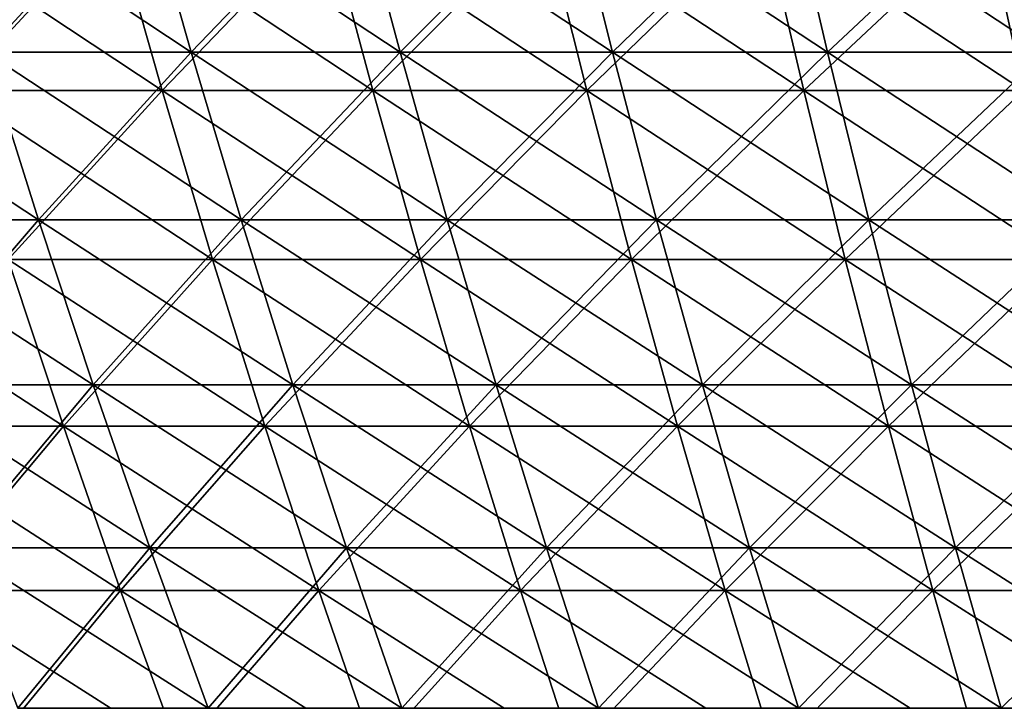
# Model space of a CAD drawing. Header units: millimetres. Extents: x -250 to 250, y -45 to 4150.
# Tile 463 of 656: x -105 to -77, y 4002 to 4021. Entities that reach past the tile are written whole.
import ezdxf

# ---------------------------------------------------------------- set-up
doc = ezdxf.new("R2010")
doc.units = ezdxf.units.MM
doc.header["$LTSCALE"] = 81.481481
for name, color, linetype in [('19', 7, 'CONTINUOUS'), ('20', 7, 'CONTINUOUS'), ('21', 7, 'CONTINUOUS'), ('22', 7, 'CONTINUOUS')]:
    doc.layers.add(name, color=color, linetype=linetype)

msp = doc.modelspace()

# ---------------------------------------------------------------- linework, layer by layer
at = {"layer": '19', "color": 7, "linetype": 'CONTINUOUS'}
for points in [[(-102.038, 4023.584, -190.019), (-106.419, 4018.851, -184.323), (-107.841, 4023.584, -186.787), (-102.038, 4023.584, -190.019)], [(-100.692, 4018.851, -187.513), (-106.419, 4018.851, -184.323), (-102.038, 4023.584, -190.019), (-100.692, 4018.851, -187.513)], [(-96.138, 4023.584, -193.071), (-100.692, 4018.851, -187.513), (-102.038, 4023.584, -190.019), (-96.138, 4023.584, -193.071)], [(-94.87, 4018.851, -190.524), (-100.692, 4018.851, -187.513), (-96.138, 4023.584, -193.071), (-94.87, 4018.851, -190.524)], [(-90.147, 4023.584, -195.94), (-94.87, 4018.851, -190.524), (-96.138, 4023.584, -193.071), (-90.147, 4023.584, -195.94)], [(-88.958, 4018.851, -193.356), (-94.87, 4018.851, -190.524), (-90.147, 4023.584, -195.94), (-88.958, 4018.851, -193.356)], [(-84.07, 4023.584, -198.623), (-88.958, 4018.851, -193.356), (-90.147, 4023.584, -195.94), (-84.07, 4023.584, -198.623)], [(-82.961, 4018.851, -196.003), (-88.958, 4018.851, -193.356), (-84.07, 4023.584, -198.623), (-82.961, 4018.851, -196.003)], [(-77.914, 4023.584, -201.118), (-82.961, 4018.851, -196.003), (-84.07, 4023.584, -198.623), (-77.914, 4023.584, -201.118)], [(-76.886, 4018.851, -198.465), (-82.961, 4018.851, -196.003), (-77.914, 4023.584, -201.118), (-76.886, 4018.851, -198.465)], [(-71.683, 4023.584, -203.422), (-76.886, 4018.851, -198.465), (-77.914, 4023.584, -201.118), (-71.683, 4023.584, -203.422)], [(-100.692, 4018.851, -187.513), (-104.944, 4014.181, -181.769), (-106.419, 4018.851, -184.323), (-100.692, 4018.851, -187.513)], [(-99.297, 4014.181, -184.915), (-104.944, 4014.181, -181.769), (-100.692, 4018.851, -187.513), (-99.297, 4014.181, -184.915)], [(-94.87, 4018.851, -190.524), (-99.297, 4014.181, -184.915), (-100.692, 4018.851, -187.513), (-94.87, 4018.851, -190.524)], [(-93.556, 4014.181, -187.885), (-99.297, 4014.181, -184.915), (-94.87, 4018.851, -190.524), (-93.556, 4014.181, -187.885)], [(-88.958, 4018.851, -193.356), (-93.556, 4014.181, -187.885), (-94.87, 4018.851, -190.524), (-88.958, 4018.851, -193.356)], [(-87.725, 4014.181, -190.677), (-93.556, 4014.181, -187.885), (-88.958, 4018.851, -193.356), (-87.725, 4014.181, -190.677)], [(-82.961, 4018.851, -196.003), (-87.725, 4014.181, -190.677), (-88.958, 4018.851, -193.356), (-82.961, 4018.851, -196.003)], [(-81.812, 4014.181, -193.288), (-87.725, 4014.181, -190.677), (-82.961, 4018.851, -196.003), (-81.812, 4014.181, -193.288)], [(-76.886, 4018.851, -198.465), (-81.812, 4014.181, -193.288), (-82.961, 4018.851, -196.003), (-76.886, 4018.851, -198.465)], [(-75.821, 4014.181, -195.716), (-81.812, 4014.181, -193.288), (-76.886, 4018.851, -198.465), (-75.821, 4014.181, -195.716)], [(-103.419, 4009.578, -179.127), (-108.886, 4009.578, -175.857), (-104.944, 4014.181, -181.769), (-103.419, 4009.578, -179.127)], [(-99.297, 4014.181, -184.915), (-103.419, 4009.578, -179.127), (-104.944, 4014.181, -181.769), (-99.297, 4014.181, -184.915)], [(-97.854, 4009.578, -182.226), (-103.419, 4009.578, -179.127), (-99.297, 4014.181, -184.915), (-97.854, 4009.578, -182.226)], [(-93.556, 4014.181, -187.885), (-97.854, 4009.578, -182.226), (-99.297, 4014.181, -184.915), (-93.556, 4014.181, -187.885)], [(-92.195, 4009.578, -185.153), (-97.854, 4009.578, -182.226), (-93.556, 4014.181, -187.885), (-92.195, 4009.578, -185.153)], [(-87.725, 4014.181, -190.677), (-92.195, 4009.578, -185.153), (-93.556, 4014.181, -187.885), (-87.725, 4014.181, -190.677)], [(-86.45, 4009.578, -187.905), (-92.195, 4009.578, -185.153), (-87.725, 4014.181, -190.677), (-86.45, 4009.578, -187.905)], [(-81.812, 4014.181, -193.288), (-86.45, 4009.578, -187.905), (-87.725, 4014.181, -190.677), (-81.812, 4014.181, -193.288)], [(-80.622, 4009.578, -190.478), (-86.45, 4009.578, -187.905), (-81.812, 4014.181, -193.288), (-80.622, 4009.578, -190.478)], [(-75.821, 4014.181, -195.716), (-80.622, 4009.578, -190.478), (-81.812, 4014.181, -193.288), (-75.821, 4014.181, -195.716)], [(-74.718, 4009.578, -192.87), (-80.622, 4009.578, -190.478), (-75.821, 4014.181, -195.716), (-74.718, 4009.578, -192.87)], [(-103.419, 4009.578, -179.127), (-107.227, 4005.044, -173.177), (-108.886, 4009.578, -175.857), (-103.419, 4009.578, -179.127)], [(-101.843, 4005.044, -176.397), (-107.227, 4005.044, -173.177), (-103.419, 4009.578, -179.127), (-101.843, 4005.044, -176.397)], [(-97.854, 4009.578, -182.226), (-101.843, 4005.044, -176.397), (-103.419, 4009.578, -179.127), (-97.854, 4009.578, -182.226)], [(-96.362, 4005.044, -179.449), (-101.843, 4005.044, -176.397), (-97.854, 4009.578, -182.226), (-96.362, 4005.044, -179.449)], [(-92.195, 4009.578, -185.153), (-96.362, 4005.044, -179.449), (-97.854, 4009.578, -182.226), (-92.195, 4009.578, -185.153)], [(-90.79, 4005.044, -182.332), (-96.362, 4005.044, -179.449), (-92.195, 4009.578, -185.153), (-90.79, 4005.044, -182.332)], [(-86.45, 4009.578, -187.905), (-90.79, 4005.044, -182.332), (-92.195, 4009.578, -185.153), (-86.45, 4009.578, -187.905)], [(-85.132, 4005.044, -185.041), (-90.79, 4005.044, -182.332), (-86.45, 4009.578, -187.905), (-85.132, 4005.044, -185.041)], [(-80.622, 4009.578, -190.478), (-85.132, 4005.044, -185.041), (-86.45, 4009.578, -187.905), (-80.622, 4009.578, -190.478)], [(-79.394, 4005.044, -187.575), (-85.132, 4005.044, -185.041), (-80.622, 4009.578, -190.478), (-79.394, 4005.044, -187.575)], [(-74.718, 4009.578, -192.87), (-79.394, 4005.044, -187.575), (-80.622, 4009.578, -190.478), (-74.718, 4009.578, -192.87)], [(-73.58, 4005.044, -189.931), (-79.394, 4005.044, -187.575), (-74.718, 4009.578, -192.87), (-73.58, 4005.044, -189.931)], [(-101.843, 4005.044, -176.397), (-105.515, 4000.58, -170.412), (-107.227, 4005.044, -173.177), (-101.843, 4005.044, -176.397)], [(-100.217, 4000.58, -173.581), (-105.515, 4000.58, -170.412), (-101.843, 4005.044, -176.397), (-100.217, 4000.58, -173.581)], [(-96.362, 4005.044, -179.449), (-100.217, 4000.58, -173.581), (-101.843, 4005.044, -176.397), (-96.362, 4005.044, -179.449)], [(-94.824, 4000.58, -176.585), (-100.217, 4000.58, -173.581), (-96.362, 4005.044, -179.449), (-94.824, 4000.58, -176.585)], [(-90.79, 4005.044, -182.332), (-94.824, 4000.58, -176.585), (-96.362, 4005.044, -179.449), (-90.79, 4005.044, -182.332)], [(-89.341, 4000.58, -179.421), (-94.824, 4000.58, -176.585), (-90.79, 4005.044, -182.332), (-89.341, 4000.58, -179.421)], [(-85.132, 4005.044, -185.041), (-89.341, 4000.58, -179.421), (-90.79, 4005.044, -182.332), (-85.132, 4005.044, -185.041)], [(-83.773, 4000.58, -182.087), (-89.341, 4000.58, -179.421), (-85.132, 4005.044, -185.041), (-83.773, 4000.58, -182.087)], [(-79.394, 4005.044, -187.575), (-83.773, 4000.58, -182.087), (-85.132, 4005.044, -185.041), (-79.394, 4005.044, -187.575)], [(-78.126, 4000.58, -184.581), (-83.773, 4000.58, -182.087), (-79.394, 4005.044, -187.575), (-78.126, 4000.58, -184.581)], [(-73.58, 4005.044, -189.931), (-78.126, 4000.58, -184.581), (-79.394, 4005.044, -187.575), (-73.58, 4005.044, -189.931)], [(-72.405, 4000.58, -186.899), (-78.126, 4000.58, -184.581), (-73.58, 4005.044, -189.931), (-72.405, 4000.58, -186.899)]]:
    msp.add_3dface(points, dxfattribs=at)
at = {"layer": '20', "color": 7, "linetype": 'CONTINUOUS'}
for points in [[(-106.419, 4018.851, 184.323), (-100.692, 4018.851, 187.513), (-107.841, 4023.584, 186.787), (-106.419, 4018.851, 184.323)], [(-107.841, 4023.584, 186.787), (-100.692, 4018.851, 187.513), (-102.038, 4023.584, 190.019), (-107.841, 4023.584, 186.787)], [(-100.692, 4018.851, 187.513), (-94.87, 4018.851, 190.524), (-102.038, 4023.584, 190.019), (-100.692, 4018.851, 187.513)], [(-102.038, 4023.584, 190.019), (-94.87, 4018.851, 190.524), (-96.138, 4023.584, 193.071), (-102.038, 4023.584, 190.019)], [(-94.87, 4018.851, 190.524), (-88.958, 4018.851, 193.356), (-96.138, 4023.584, 193.071), (-94.87, 4018.851, 190.524)], [(-96.138, 4023.584, 193.071), (-88.958, 4018.851, 193.356), (-90.147, 4023.584, 195.94), (-96.138, 4023.584, 193.071)], [(-88.958, 4018.851, 193.356), (-82.961, 4018.851, 196.003), (-90.147, 4023.584, 195.94), (-88.958, 4018.851, 193.356)], [(-90.147, 4023.584, 195.94), (-82.961, 4018.851, 196.003), (-84.07, 4023.584, 198.623), (-90.147, 4023.584, 195.94)], [(-82.961, 4018.851, 196.003), (-76.886, 4018.851, 198.465), (-84.07, 4023.584, 198.623), (-82.961, 4018.851, 196.003)], [(-84.07, 4023.584, 198.623), (-76.886, 4018.851, 198.465), (-77.914, 4023.584, 201.118), (-84.07, 4023.584, 198.623)], [(-76.886, 4018.851, 198.465), (-70.738, 4018.851, 200.739), (-77.914, 4023.584, 201.118), (-76.886, 4018.851, 198.465)], [(-77.914, 4023.584, 201.118), (-70.738, 4018.851, 200.739), (-71.683, 4023.584, 203.422), (-77.914, 4023.584, 201.118)], [(-104.944, 4014.181, 181.769), (-99.297, 4014.181, 184.915), (-106.419, 4018.851, 184.323), (-104.944, 4014.181, 181.769)], [(-106.419, 4018.851, 184.323), (-99.297, 4014.181, 184.915), (-100.692, 4018.851, 187.513), (-106.419, 4018.851, 184.323)], [(-99.297, 4014.181, 184.915), (-93.556, 4014.181, 187.885), (-100.692, 4018.851, 187.513), (-99.297, 4014.181, 184.915)], [(-100.692, 4018.851, 187.513), (-93.556, 4014.181, 187.885), (-94.87, 4018.851, 190.524), (-100.692, 4018.851, 187.513)], [(-93.556, 4014.181, 187.885), (-87.725, 4014.181, 190.677), (-94.87, 4018.851, 190.524), (-93.556, 4014.181, 187.885)], [(-94.87, 4018.851, 190.524), (-87.725, 4014.181, 190.677), (-88.958, 4018.851, 193.356), (-94.87, 4018.851, 190.524)], [(-87.725, 4014.181, 190.677), (-81.812, 4014.181, 193.288), (-88.958, 4018.851, 193.356), (-87.725, 4014.181, 190.677)], [(-88.958, 4018.851, 193.356), (-81.812, 4014.181, 193.288), (-82.961, 4018.851, 196.003), (-88.958, 4018.851, 193.356)], [(-81.812, 4014.181, 193.288), (-75.821, 4014.181, 195.716), (-82.961, 4018.851, 196.003), (-81.812, 4014.181, 193.288)], [(-82.961, 4018.851, 196.003), (-75.821, 4014.181, 195.716), (-76.886, 4018.851, 198.465), (-82.961, 4018.851, 196.003)], [(-108.886, 4009.578, 175.857), (-103.419, 4009.578, 179.127), (-110.492, 4014.181, 178.451), (-108.886, 4009.578, 175.857)], [(-110.492, 4014.181, 178.451), (-103.419, 4009.578, 179.127), (-104.944, 4014.181, 181.769), (-110.492, 4014.181, 178.451)], [(-103.419, 4009.578, 179.127), (-97.854, 4009.578, 182.226), (-104.944, 4014.181, 181.769), (-103.419, 4009.578, 179.127)], [(-104.944, 4014.181, 181.769), (-97.854, 4009.578, 182.226), (-99.297, 4014.181, 184.915), (-104.944, 4014.181, 181.769)], [(-97.854, 4009.578, 182.226), (-92.195, 4009.578, 185.153), (-99.297, 4014.181, 184.915), (-97.854, 4009.578, 182.226)], [(-99.297, 4014.181, 184.915), (-92.195, 4009.578, 185.153), (-93.556, 4014.181, 187.885), (-99.297, 4014.181, 184.915)], [(-92.195, 4009.578, 185.153), (-86.45, 4009.578, 187.905), (-93.556, 4014.181, 187.885), (-92.195, 4009.578, 185.153)], [(-93.556, 4014.181, 187.885), (-86.45, 4009.578, 187.905), (-87.725, 4014.181, 190.677), (-93.556, 4014.181, 187.885)], [(-86.45, 4009.578, 187.905), (-80.622, 4009.578, 190.478), (-87.725, 4014.181, 190.677), (-86.45, 4009.578, 187.905)], [(-87.725, 4014.181, 190.677), (-80.622, 4009.578, 190.478), (-81.812, 4014.181, 193.288), (-87.725, 4014.181, 190.677)], [(-80.622, 4009.578, 190.478), (-74.718, 4009.578, 192.87), (-81.812, 4014.181, 193.288), (-80.622, 4009.578, 190.478)], [(-81.812, 4014.181, 193.288), (-74.718, 4009.578, 192.87), (-75.821, 4014.181, 195.716), (-81.812, 4014.181, 193.288)], [(-107.227, 4005.044, 173.177), (-101.843, 4005.044, 176.397), (-108.886, 4009.578, 175.857), (-107.227, 4005.044, 173.177)], [(-108.886, 4009.578, 175.857), (-101.843, 4005.044, 176.397), (-103.419, 4009.578, 179.127), (-108.886, 4009.578, 175.857)], [(-101.843, 4005.044, 176.397), (-96.362, 4005.044, 179.449), (-103.419, 4009.578, 179.127), (-101.843, 4005.044, 176.397)], [(-103.419, 4009.578, 179.127), (-96.362, 4005.044, 179.449), (-97.854, 4009.578, 182.226), (-103.419, 4009.578, 179.127)], [(-96.362, 4005.044, 179.449), (-90.79, 4005.044, 182.332), (-97.854, 4009.578, 182.226), (-96.362, 4005.044, 179.449)], [(-97.854, 4009.578, 182.226), (-90.79, 4005.044, 182.332), (-92.195, 4009.578, 185.153), (-97.854, 4009.578, 182.226)], [(-90.79, 4005.044, 182.332), (-85.132, 4005.044, 185.041), (-92.195, 4009.578, 185.153), (-90.79, 4005.044, 182.332)], [(-92.195, 4009.578, 185.153), (-85.132, 4005.044, 185.041), (-86.45, 4009.578, 187.905), (-92.195, 4009.578, 185.153)], [(-85.132, 4005.044, 185.041), (-79.394, 4005.044, 187.575), (-86.45, 4009.578, 187.905), (-85.132, 4005.044, 185.041)], [(-86.45, 4009.578, 187.905), (-79.394, 4005.044, 187.575), (-80.622, 4009.578, 190.478), (-86.45, 4009.578, 187.905)], [(-79.394, 4005.044, 187.575), (-73.58, 4005.044, 189.931), (-80.622, 4009.578, 190.478), (-79.394, 4005.044, 187.575)], [(-80.622, 4009.578, 190.478), (-73.58, 4005.044, 189.931), (-74.718, 4009.578, 192.87), (-80.622, 4009.578, 190.478)], [(-105.515, 4000.58, 170.412), (-100.217, 4000.58, 173.581), (-107.227, 4005.044, 173.177), (-105.515, 4000.58, 170.412)], [(-107.227, 4005.044, 173.177), (-100.217, 4000.58, 173.581), (-101.843, 4005.044, 176.397), (-107.227, 4005.044, 173.177)], [(-100.217, 4000.58, 173.581), (-94.824, 4000.58, 176.585), (-101.843, 4005.044, 176.397), (-100.217, 4000.58, 173.581)], [(-101.843, 4005.044, 176.397), (-94.824, 4000.58, 176.585), (-96.362, 4005.044, 179.449), (-101.843, 4005.044, 176.397)], [(-94.824, 4000.58, 176.585), (-89.341, 4000.58, 179.421), (-96.362, 4005.044, 179.449), (-94.824, 4000.58, 176.585)], [(-96.362, 4005.044, 179.449), (-89.341, 4000.58, 179.421), (-90.79, 4005.044, 182.332), (-96.362, 4005.044, 179.449)], [(-89.341, 4000.58, 179.421), (-83.773, 4000.58, 182.087), (-90.79, 4005.044, 182.332), (-89.341, 4000.58, 179.421)], [(-90.79, 4005.044, 182.332), (-83.773, 4000.58, 182.087), (-85.132, 4005.044, 185.041), (-90.79, 4005.044, 182.332)], [(-83.773, 4000.58, 182.087), (-78.126, 4000.58, 184.581), (-85.132, 4005.044, 185.041), (-83.773, 4000.58, 182.087)], [(-85.132, 4005.044, 185.041), (-78.126, 4000.58, 184.581), (-79.394, 4005.044, 187.575), (-85.132, 4005.044, 185.041)], [(-78.126, 4000.58, 184.581), (-72.405, 4000.58, 186.899), (-79.394, 4005.044, 187.575), (-78.126, 4000.58, 184.581)], [(-79.394, 4005.044, 187.575), (-72.405, 4000.58, 186.899), (-73.58, 4005.044, 189.931), (-79.394, 4005.044, 187.575)]]:
    msp.add_3dface(points, dxfattribs=at)
at = {"layer": '21', "color": 7, "linetype": 'CONTINUOUS'}
for points in [[(-101.226, 4024.611, 188.507), (-105.572, 4019.916, 182.857), (-106.983, 4024.611, 185.3), (-101.226, 4024.611, 188.507)], [(-99.891, 4019.916, 186.021), (-105.572, 4019.916, 182.857), (-101.226, 4024.611, 188.507), (-99.891, 4019.916, 186.021)], [(-95.373, 4024.611, 191.535), (-99.891, 4019.916, 186.021), (-101.226, 4024.611, 188.507), (-95.373, 4024.611, 191.535)], [(-94.115, 4019.916, 189.009), (-99.891, 4019.916, 186.021), (-95.373, 4024.611, 191.535), (-94.115, 4019.916, 189.009)], [(-89.429, 4024.611, 194.381), (-94.115, 4019.916, 189.009), (-95.373, 4024.611, 191.535), (-89.429, 4024.611, 194.381)], [(-88.25, 4019.916, 191.818), (-94.115, 4019.916, 189.009), (-89.429, 4024.611, 194.381), (-88.25, 4019.916, 191.818)], [(-83.401, 4024.611, 197.043), (-88.25, 4019.916, 191.818), (-89.429, 4024.611, 194.381), (-83.401, 4024.611, 197.043)], [(-82.301, 4019.916, 194.444), (-88.25, 4019.916, 191.818), (-83.401, 4024.611, 197.043), (-82.301, 4019.916, 194.444)], [(-77.294, 4024.611, 199.518), (-82.301, 4019.916, 194.444), (-83.401, 4024.611, 197.043), (-77.294, 4024.611, 199.518)], [(-76.274, 4019.916, 196.887), (-82.301, 4019.916, 194.444), (-77.294, 4024.611, 199.518), (-76.274, 4019.916, 196.887)], [(-104.11, 4015.284, 180.324), (-109.614, 4015.284, 177.032), (-105.572, 4019.916, 182.857), (-104.11, 4015.284, 180.324)], [(-99.891, 4019.916, 186.021), (-104.11, 4015.284, 180.324), (-105.572, 4019.916, 182.857), (-99.891, 4019.916, 186.021)], [(-98.508, 4015.284, 183.445), (-104.11, 4015.284, 180.324), (-99.891, 4019.916, 186.021), (-98.508, 4015.284, 183.445)], [(-94.115, 4019.916, 189.009), (-98.508, 4015.284, 183.445), (-99.891, 4019.916, 186.021), (-94.115, 4019.916, 189.009)], [(-92.812, 4015.284, 186.391), (-98.508, 4015.284, 183.445), (-94.115, 4019.916, 189.009), (-92.812, 4015.284, 186.391)], [(-88.25, 4019.916, 191.818), (-92.812, 4015.284, 186.391), (-94.115, 4019.916, 189.009), (-88.25, 4019.916, 191.818)], [(-87.028, 4015.284, 189.161), (-92.812, 4015.284, 186.391), (-88.25, 4019.916, 191.818), (-87.028, 4015.284, 189.161)], [(-82.301, 4019.916, 194.444), (-87.028, 4015.284, 189.161), (-88.25, 4019.916, 191.818), (-82.301, 4019.916, 194.444)], [(-81.161, 4015.284, 191.751), (-87.028, 4015.284, 189.161), (-82.301, 4019.916, 194.444), (-81.161, 4015.284, 191.751)], [(-76.274, 4019.916, 196.887), (-81.161, 4015.284, 191.751), (-82.301, 4019.916, 194.444), (-76.274, 4019.916, 196.887)], [(-75.218, 4015.284, 194.16), (-81.161, 4015.284, 191.751), (-76.274, 4019.916, 196.887), (-75.218, 4015.284, 194.16)], [(-104.11, 4015.284, 180.324), (-108.021, 4010.718, 174.46), (-109.614, 4015.284, 177.032), (-104.11, 4015.284, 180.324)], [(-102.597, 4010.718, 177.703), (-108.021, 4010.718, 174.46), (-104.11, 4015.284, 180.324), (-102.597, 4010.718, 177.703)], [(-98.508, 4015.284, 183.445), (-102.597, 4010.718, 177.703), (-104.11, 4015.284, 180.324), (-98.508, 4015.284, 183.445)], [(-97.076, 4010.718, 180.779), (-102.597, 4010.718, 177.703), (-98.508, 4015.284, 183.445), (-97.076, 4010.718, 180.779)], [(-92.812, 4015.284, 186.391), (-97.076, 4010.718, 180.779), (-98.508, 4015.284, 183.445), (-92.812, 4015.284, 186.391)], [(-91.463, 4010.718, 183.682), (-97.076, 4010.718, 180.779), (-92.812, 4015.284, 186.391), (-91.463, 4010.718, 183.682)], [(-87.028, 4015.284, 189.161), (-91.463, 4010.718, 183.682), (-92.812, 4015.284, 186.391), (-87.028, 4015.284, 189.161)], [(-85.763, 4010.718, 186.412), (-91.463, 4010.718, 183.682), (-87.028, 4015.284, 189.161), (-85.763, 4010.718, 186.412)], [(-81.161, 4015.284, 191.751), (-85.763, 4010.718, 186.412), (-87.028, 4015.284, 189.161), (-81.161, 4015.284, 191.751)], [(-79.982, 4010.718, 188.964), (-85.763, 4010.718, 186.412), (-81.161, 4015.284, 191.751), (-79.982, 4010.718, 188.964)], [(-75.218, 4015.284, 194.16), (-79.982, 4010.718, 188.964), (-81.161, 4015.284, 191.751), (-75.218, 4015.284, 194.16)], [(-74.125, 4010.718, 191.338), (-79.982, 4010.718, 188.964), (-75.218, 4015.284, 194.16), (-74.125, 4010.718, 191.338)], [(-102.597, 4010.718, 177.703), (-106.375, 4006.221, 171.802), (-108.021, 4010.718, 174.46), (-102.597, 4010.718, 177.703)], [(-101.034, 4006.221, 174.996), (-106.375, 4006.221, 171.802), (-102.597, 4010.718, 177.703), (-101.034, 4006.221, 174.996)], [(-97.076, 4010.718, 180.779), (-101.034, 4006.221, 174.996), (-102.597, 4010.718, 177.703), (-97.076, 4010.718, 180.779)], [(-95.597, 4006.221, 178.024), (-101.034, 4006.221, 174.996), (-97.076, 4010.718, 180.779), (-95.597, 4006.221, 178.024)], [(-91.463, 4010.718, 183.682), (-95.597, 4006.221, 178.024), (-97.076, 4010.718, 180.779), (-91.463, 4010.718, 183.682)], [(-90.069, 4006.221, 180.884), (-95.597, 4006.221, 178.024), (-91.463, 4010.718, 183.682), (-90.069, 4006.221, 180.884)], [(-85.763, 4010.718, 186.412), (-90.069, 4006.221, 180.884), (-91.463, 4010.718, 183.682), (-85.763, 4010.718, 186.412)], [(-84.456, 4006.221, 183.572), (-90.069, 4006.221, 180.884), (-85.763, 4010.718, 186.412), (-84.456, 4006.221, 183.572)], [(-79.982, 4010.718, 188.964), (-84.456, 4006.221, 183.572), (-85.763, 4010.718, 186.412), (-79.982, 4010.718, 188.964)], [(-78.763, 4006.221, 186.085), (-84.456, 4006.221, 183.572), (-79.982, 4010.718, 188.964), (-78.763, 4006.221, 186.085)], [(-74.125, 4010.718, 191.338), (-78.763, 4006.221, 186.085), (-79.982, 4010.718, 188.964), (-74.125, 4010.718, 191.338)], [(-72.995, 4006.221, 188.423), (-78.763, 4006.221, 186.085), (-74.125, 4010.718, 191.338), (-72.995, 4006.221, 188.423)], [(-101.034, 4006.221, 174.996), (-104.677, 4001.793, 169.06), (-106.375, 4006.221, 171.802), (-101.034, 4006.221, 174.996)], [(-99.422, 4001.793, 172.203), (-104.677, 4001.793, 169.06), (-101.034, 4006.221, 174.996), (-99.422, 4001.793, 172.203)], [(-95.597, 4006.221, 178.024), (-99.422, 4001.793, 172.203), (-101.034, 4006.221, 174.996), (-95.597, 4006.221, 178.024)], [(-94.071, 4001.793, 175.183), (-99.422, 4001.793, 172.203), (-95.597, 4006.221, 178.024), (-94.071, 4001.793, 175.183)], [(-90.069, 4006.221, 180.884), (-94.071, 4001.793, 175.183), (-95.597, 4006.221, 178.024), (-90.069, 4006.221, 180.884)], [(-88.632, 4001.793, 177.997), (-94.071, 4001.793, 175.183), (-90.069, 4006.221, 180.884), (-88.632, 4001.793, 177.997)], [(-84.456, 4006.221, 183.572), (-88.632, 4001.793, 177.997), (-90.069, 4006.221, 180.884), (-84.456, 4006.221, 183.572)], [(-83.109, 4001.793, 180.642), (-88.632, 4001.793, 177.997), (-84.456, 4006.221, 183.572), (-83.109, 4001.793, 180.642)], [(-78.763, 4006.221, 186.085), (-83.109, 4001.793, 180.642), (-84.456, 4006.221, 183.572), (-78.763, 4006.221, 186.085)], [(-77.506, 4001.793, 183.116), (-83.109, 4001.793, 180.642), (-78.763, 4006.221, 186.085), (-77.506, 4001.793, 183.116)], [(-72.995, 4006.221, 188.423), (-77.506, 4001.793, 183.116), (-78.763, 4006.221, 186.085), (-72.995, 4006.221, 188.423)], [(-71.83, 4001.793, 185.416), (-77.506, 4001.793, 183.116), (-72.995, 4006.221, 188.423), (-71.83, 4001.793, 185.416)]]:
    msp.add_3dface(points, dxfattribs=at)
at = {"layer": '22', "color": 7, "linetype": 'CONTINUOUS'}
for points in [[(-105.572, 4019.916, -182.857), (-99.891, 4019.916, -186.021), (-106.983, 4024.611, -185.3), (-105.572, 4019.916, -182.857)], [(-106.983, 4024.611, -185.3), (-99.891, 4019.916, -186.021), (-101.226, 4024.611, -188.507), (-106.983, 4024.611, -185.3)], [(-99.891, 4019.916, -186.021), (-94.115, 4019.916, -189.009), (-101.226, 4024.611, -188.507), (-99.891, 4019.916, -186.021)], [(-101.226, 4024.611, -188.507), (-94.115, 4019.916, -189.009), (-95.373, 4024.611, -191.535), (-101.226, 4024.611, -188.507)], [(-94.115, 4019.916, -189.009), (-88.25, 4019.916, -191.818), (-95.373, 4024.611, -191.535), (-94.115, 4019.916, -189.009)], [(-95.373, 4024.611, -191.535), (-88.25, 4019.916, -191.818), (-89.429, 4024.611, -194.381), (-95.373, 4024.611, -191.535)], [(-88.25, 4019.916, -191.818), (-82.301, 4019.916, -194.444), (-89.429, 4024.611, -194.381), (-88.25, 4019.916, -191.818)], [(-89.429, 4024.611, -194.381), (-82.301, 4019.916, -194.444), (-83.401, 4024.611, -197.043), (-89.429, 4024.611, -194.381)], [(-82.301, 4019.916, -194.444), (-76.274, 4019.916, -196.887), (-83.401, 4024.611, -197.043), (-82.301, 4019.916, -194.444)], [(-83.401, 4024.611, -197.043), (-76.274, 4019.916, -196.887), (-77.294, 4024.611, -199.518), (-83.401, 4024.611, -197.043)], [(-109.614, 4015.284, -177.032), (-104.11, 4015.284, -180.324), (-111.153, 4019.916, -179.519), (-109.614, 4015.284, -177.032)], [(-111.153, 4019.916, -179.519), (-104.11, 4015.284, -180.324), (-105.572, 4019.916, -182.857), (-111.153, 4019.916, -179.519)], [(-104.11, 4015.284, -180.324), (-98.508, 4015.284, -183.445), (-105.572, 4019.916, -182.857), (-104.11, 4015.284, -180.324)], [(-105.572, 4019.916, -182.857), (-98.508, 4015.284, -183.445), (-99.891, 4019.916, -186.021), (-105.572, 4019.916, -182.857)], [(-98.508, 4015.284, -183.445), (-92.812, 4015.284, -186.391), (-99.891, 4019.916, -186.021), (-98.508, 4015.284, -183.445)], [(-99.891, 4019.916, -186.021), (-92.812, 4015.284, -186.391), (-94.115, 4019.916, -189.009), (-99.891, 4019.916, -186.021)], [(-92.812, 4015.284, -186.391), (-87.028, 4015.284, -189.161), (-94.115, 4019.916, -189.009), (-92.812, 4015.284, -186.391)], [(-94.115, 4019.916, -189.009), (-87.028, 4015.284, -189.161), (-88.25, 4019.916, -191.818), (-94.115, 4019.916, -189.009)], [(-87.028, 4015.284, -189.161), (-81.161, 4015.284, -191.751), (-88.25, 4019.916, -191.818), (-87.028, 4015.284, -189.161)], [(-88.25, 4019.916, -191.818), (-81.161, 4015.284, -191.751), (-82.301, 4019.916, -194.444), (-88.25, 4019.916, -191.818)], [(-81.161, 4015.284, -191.751), (-75.218, 4015.284, -194.16), (-82.301, 4019.916, -194.444), (-81.161, 4015.284, -191.751)], [(-82.301, 4019.916, -194.444), (-75.218, 4015.284, -194.16), (-76.274, 4019.916, -196.887), (-82.301, 4019.916, -194.444)], [(-108.021, 4010.718, -174.46), (-102.597, 4010.718, -177.703), (-109.614, 4015.284, -177.032), (-108.021, 4010.718, -174.46)], [(-109.614, 4015.284, -177.032), (-102.597, 4010.718, -177.703), (-104.11, 4015.284, -180.324), (-109.614, 4015.284, -177.032)], [(-102.597, 4010.718, -177.703), (-97.076, 4010.718, -180.779), (-104.11, 4015.284, -180.324), (-102.597, 4010.718, -177.703)], [(-104.11, 4015.284, -180.324), (-97.076, 4010.718, -180.779), (-98.508, 4015.284, -183.445), (-104.11, 4015.284, -180.324)], [(-97.076, 4010.718, -180.779), (-91.463, 4010.718, -183.682), (-98.508, 4015.284, -183.445), (-97.076, 4010.718, -180.779)], [(-98.508, 4015.284, -183.445), (-91.463, 4010.718, -183.682), (-92.812, 4015.284, -186.391), (-98.508, 4015.284, -183.445)], [(-91.463, 4010.718, -183.682), (-85.763, 4010.718, -186.412), (-92.812, 4015.284, -186.391), (-91.463, 4010.718, -183.682)], [(-92.812, 4015.284, -186.391), (-85.763, 4010.718, -186.412), (-87.028, 4015.284, -189.161), (-92.812, 4015.284, -186.391)], [(-85.763, 4010.718, -186.412), (-79.982, 4010.718, -188.964), (-87.028, 4015.284, -189.161), (-85.763, 4010.718, -186.412)], [(-87.028, 4015.284, -189.161), (-79.982, 4010.718, -188.964), (-81.161, 4015.284, -191.751), (-87.028, 4015.284, -189.161)], [(-79.982, 4010.718, -188.964), (-74.125, 4010.718, -191.338), (-81.161, 4015.284, -191.751), (-79.982, 4010.718, -188.964)], [(-81.161, 4015.284, -191.751), (-74.125, 4010.718, -191.338), (-75.218, 4015.284, -194.16), (-81.161, 4015.284, -191.751)], [(-106.375, 4006.221, -171.802), (-101.034, 4006.221, -174.996), (-108.021, 4010.718, -174.46), (-106.375, 4006.221, -171.802)], [(-108.021, 4010.718, -174.46), (-101.034, 4006.221, -174.996), (-102.597, 4010.718, -177.703), (-108.021, 4010.718, -174.46)], [(-101.034, 4006.221, -174.996), (-95.597, 4006.221, -178.024), (-102.597, 4010.718, -177.703), (-101.034, 4006.221, -174.996)], [(-102.597, 4010.718, -177.703), (-95.597, 4006.221, -178.024), (-97.076, 4010.718, -180.779), (-102.597, 4010.718, -177.703)], [(-95.597, 4006.221, -178.024), (-90.069, 4006.221, -180.884), (-97.076, 4010.718, -180.779), (-95.597, 4006.221, -178.024)], [(-97.076, 4010.718, -180.779), (-90.069, 4006.221, -180.884), (-91.463, 4010.718, -183.682), (-97.076, 4010.718, -180.779)], [(-90.069, 4006.221, -180.884), (-84.456, 4006.221, -183.572), (-91.463, 4010.718, -183.682), (-90.069, 4006.221, -180.884)], [(-91.463, 4010.718, -183.682), (-84.456, 4006.221, -183.572), (-85.763, 4010.718, -186.412), (-91.463, 4010.718, -183.682)], [(-84.456, 4006.221, -183.572), (-78.763, 4006.221, -186.085), (-85.763, 4010.718, -186.412), (-84.456, 4006.221, -183.572)], [(-85.763, 4010.718, -186.412), (-78.763, 4006.221, -186.085), (-79.982, 4010.718, -188.964), (-85.763, 4010.718, -186.412)], [(-78.763, 4006.221, -186.085), (-72.995, 4006.221, -188.423), (-79.982, 4010.718, -188.964), (-78.763, 4006.221, -186.085)], [(-79.982, 4010.718, -188.964), (-72.995, 4006.221, -188.423), (-74.125, 4010.718, -191.338), (-79.982, 4010.718, -188.964)], [(-104.677, 4001.793, -169.06), (-99.422, 4001.793, -172.203), (-106.375, 4006.221, -171.802), (-104.677, 4001.793, -169.06)], [(-106.375, 4006.221, -171.802), (-99.422, 4001.793, -172.203), (-101.034, 4006.221, -174.996), (-106.375, 4006.221, -171.802)], [(-99.422, 4001.793, -172.203), (-94.071, 4001.793, -175.183), (-101.034, 4006.221, -174.996), (-99.422, 4001.793, -172.203)], [(-101.034, 4006.221, -174.996), (-94.071, 4001.793, -175.183), (-95.597, 4006.221, -178.024), (-101.034, 4006.221, -174.996)], [(-94.071, 4001.793, -175.183), (-88.632, 4001.793, -177.997), (-95.597, 4006.221, -178.024), (-94.071, 4001.793, -175.183)], [(-95.597, 4006.221, -178.024), (-88.632, 4001.793, -177.997), (-90.069, 4006.221, -180.884), (-95.597, 4006.221, -178.024)], [(-88.632, 4001.793, -177.997), (-83.109, 4001.793, -180.642), (-90.069, 4006.221, -180.884), (-88.632, 4001.793, -177.997)], [(-90.069, 4006.221, -180.884), (-83.109, 4001.793, -180.642), (-84.456, 4006.221, -183.572), (-90.069, 4006.221, -180.884)], [(-83.109, 4001.793, -180.642), (-77.506, 4001.793, -183.116), (-84.456, 4006.221, -183.572), (-83.109, 4001.793, -180.642)], [(-84.456, 4006.221, -183.572), (-77.506, 4001.793, -183.116), (-78.763, 4006.221, -186.085), (-84.456, 4006.221, -183.572)], [(-77.506, 4001.793, -183.116), (-71.83, 4001.793, -185.416), (-78.763, 4006.221, -186.085), (-77.506, 4001.793, -183.116)], [(-78.763, 4006.221, -186.085), (-71.83, 4001.793, -185.416), (-72.995, 4006.221, -188.423), (-78.763, 4006.221, -186.085)]]:
    msp.add_3dface(points, dxfattribs=at)

doc.saveas('drawing.dxf')
